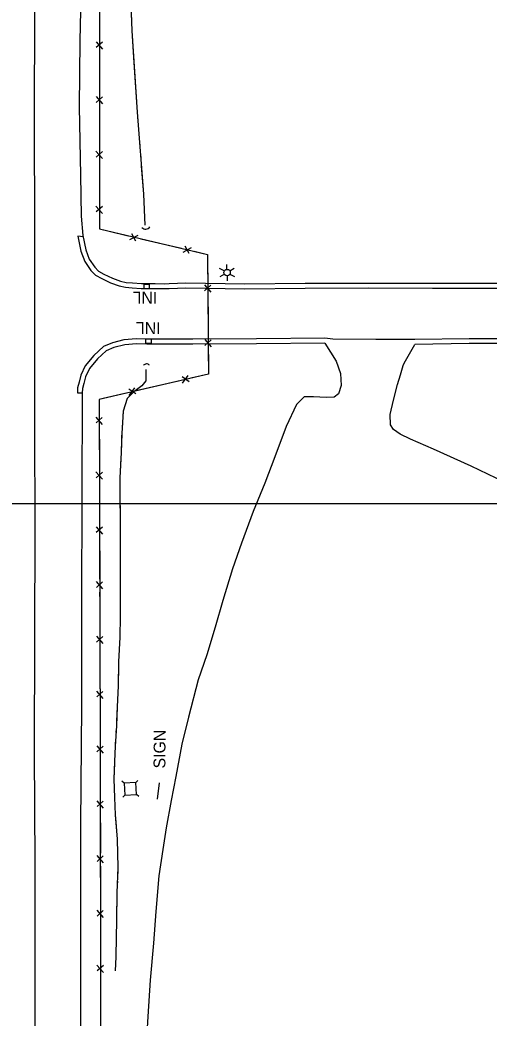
# Model space of a CAD drawing. Extents: x 353423 to 364002, y 127000 to 201942.
# Drawn here: x 360621 to 360859, y 160239 to 160745 of the extents above; entities that cross this region are included whole.
import ezdxf

# ---------------------------------------------------------------- set-up
doc = ezdxf.new("R2010")
doc.units = 0
for name, color, linetype in [('E_DTM_SlopeBottom', 7, 'Continuous'), ('E_LAND_BrushLine', 7, 'Continuous'), ('E_LAND_TreeLine', 7, 'Continuous'), ('E_MISCPROP', 7, 'Continuous'), ('E_SGN', 7, 'Continuous'), ('E_STRUCT_WingWall', 7, 'Continuous')]:
    doc.layers.add(name, color=color, linetype=linetype)

msp = doc.modelspace()

# ---------------------------------------------------------------- linework, layer by layer
at = {"layer": 'E_DTM_SlopeBottom'}
for p, q in [((360659.85, 160734.1), (360663.08, 160730.39)), ((360663.08, 160733.93), (360659.92, 160731.14)), ((360659.82, 160706.32), (360663.05, 160702.61)), ((360663.05, 160706.15), (360659.89, 160703.36)), ((360659.8, 160678.54), (360663.03, 160674.83)), ((360663.03, 160678.37), (360659.87, 160675.58)), ((360659.79, 160650.76), (360663.02, 160647.05)), ((360663.02, 160650.58), (360659.86, 160647.8)), ((360677.8, 160636.89), (360679.79, 160633.17)), ((360676.9, 160633.78), (360681.25, 160636.08)), ((360703.95, 160627.42), (360708.29, 160629.72)), ((360704.85, 160630.53), (360706.84, 160626.81)), ((360714.73, 160610.82), (360717.99, 160607.14)), ((360717.96, 160610.68), (360714.82, 160607.86)), ((360714.95, 160583.04), (360718.21, 160579.36)), ((360718.18, 160582.9), (360715.04, 160580.08)), ((360706.43, 160564.92), (360703.54, 160560.94)), ((360706.99, 160561.74), (360703.57, 160564.19)), ((360679.36, 160558.68), (360676.47, 160554.71)), ((360679.92, 160555.5), (360676.49, 160557.96)), ((360659.74, 160543.77), (360662.98, 160540.07)), ((360662.97, 160543.61), (360659.81, 160540.81)), ((360659.8, 160515.99), (360663.04, 160512.29)), ((360663.03, 160515.82), (360659.87, 160513.03)), ((360659.86, 160488.21), (360663.1, 160484.51)), ((360663.09, 160488.04), (360659.93, 160485.25)), ((360659.92, 160460.42), (360663.15, 160456.72)), ((360663.15, 160460.26), (360659.99, 160457.47)), ((360660, 160432.64), (360663.24, 160428.94)), ((360663.23, 160432.48), (360660.08, 160429.68)), ((360660.1, 160404.86), (360663.35, 160401.16)), ((360663.33, 160404.7), (360660.18, 160401.9)), ((360660.2, 160377.08), (360663.44, 160373.38)), ((360663.43, 160376.92), (360660.28, 160374.12)), ((360660.26, 160349.3), (360663.49, 160345.59)), ((360663.49, 160349.13), (360660.33, 160346.34)), ((360660.28, 160321.52), (360663.51, 160317.81)), ((360663.51, 160321.35), (360660.35, 160318.56)), ((360660.29, 160293.74), (360663.52, 160290.03)), ((360663.52, 160293.57), (360660.36, 160290.78)), ((360660.3, 160265.95), (360663.54, 160262.25)), ((360663.53, 160265.79), (360660.37, 160262.99))]:
    msp.add_line(p, q, dxfattribs=at)
for points in [[(360661.63, 160775.53), (360661.55, 160698.71), (360661.52, 160639.18), (360716.34, 160626.29), (360716.82, 160565.54), (360661.45, 160552.78), (360661.67, 160450.42), (360661.99, 160361.79), (360662.04, 160258.58), (360662.03, 160143.04), (360661.97, 160054.78)], [(360661.6, 160745.19), (360661.59, 160735.26)], [(360661.58, 160728.69), (360661.57, 160717.4)], [(360661.57, 160717.4), (360661.56, 160707.48)], [(360661.55, 160700.91), (360661.55, 160698.71), (360661.54, 160689.62)], [(360661.54, 160689.62), (360661.54, 160679.69)], [(360661.54, 160673.13), (360661.53, 160661.84)], [(360661.53, 160661.84), (360661.53, 160651.91)], [(360661.53, 160645.35), (360661.52, 160639.18), (360666.51, 160638.01)], [(360666.51, 160638.01), (360676.17, 160635.73)], [(360682.56, 160634.23), (360693.55, 160631.65)], [(360693.55, 160631.65), (360703.22, 160629.38)], [(360709.6, 160627.87), (360716.34, 160626.29), (360716.38, 160621.92)], [(360716.38, 160621.92), (360716.45, 160611.99)], [(360684.01, 160611.04), (360684, 160609.05), (360687, 160609.03), (360687.01, 160611.03), (360684.01, 160611.04)], [(360716.51, 160605.43), (360716.6, 160594.14)], [(360716.6, 160594.14), (360716.67, 160584.21)], [(360687.9, 160581.28), (360687.92, 160583.28), (360684.92, 160583.31), (360684.9, 160581.31), (360687.9, 160581.28)], [(360716.73, 160577.65), (360716.82, 160566.36)], [(360716.82, 160566.36), (360716.82, 160565.54), (360707.95, 160563.49)], [(360701.55, 160562.02), (360690.55, 160559.48)], [(360674.48, 160555.78), (360663.48, 160553.25)], [(360690.55, 160559.48), (360680.88, 160557.26)], [(360663.48, 160553.25), (360661.45, 160552.78), (360661.47, 160544.93)], [(360661.48, 160538.37), (360661.51, 160527.08)], [(360661.51, 160527.08), (360661.53, 160517.15)], [(360661.54, 160510.58), (360661.57, 160499.3)], [(360661.57, 160499.3), (360661.59, 160489.37)], [(360661.6, 160482.8), (360661.63, 160471.51)], [(360661.63, 160471.51), (360661.65, 160461.58)], [(360661.66, 160455.02), (360661.67, 160450.42), (360661.7, 160443.73)], [(360661.7, 160443.73), (360661.73, 160433.8)], [(360661.76, 160427.24), (360661.8, 160415.95)], [(360661.8, 160415.95), (360661.83, 160406.02)], [(360661.85, 160399.46), (360661.9, 160388.17)], [(360661.9, 160388.17), (360661.93, 160378.24)], [(360661.96, 160371.68), (360661.99, 160361.79), (360661.99, 160360.39)], [(360661.99, 160360.39), (360662, 160350.46)], [(360662, 160343.89), (360662.01, 160332.6)], [(360662.01, 160332.6), (360662.01, 160322.68)], [(360662.01, 160316.11), (360662.02, 160304.82)], [(360662.02, 160304.82), (360662.02, 160294.89)], [(360662.03, 160288.33), (360662.03, 160277.04)], [(360662.03, 160277.04), (360662.04, 160267.11)], [(360662.04, 160260.55), (360662.04, 160258.58), (360662.04, 160249.26)], [(360662.04, 160249.26), (360662.04, 160239.33)]]:
    msp.add_lwpolyline(points, dxfattribs=at)
for centre, radius, start, end in [((360684.98, 160641.52), 2.48, 220.8673, 327.1069), ((360685.39, 160568.85), 1.91, 38.606, 144.8456)]:
    msp.add_arc(centre, radius, start, end, dxfattribs=at)
at = {"layer": 'E_LAND_BrushLine'}
for p, q in [((360726.2, 160618.68), (360726.14, 160621.2)), ((360724.79, 160617.87), (360722.49, 160619.12)), ((360724.88, 160616.17), (360722.64, 160614.86)), ((360727.69, 160617.88), (360729.8, 160619.24)), ((360727.73, 160616.24), (360729.99, 160615)), ((360726.28, 160615.41), (360726.35, 160612.81)), ((360691.03, 160350.07), (360691.98, 160358.38))]:
    msp.add_line(p, q, dxfattribs=at)
msp.add_circle((360726.26, 160617.04), 1.64, dxfattribs=at)
at = {"layer": 'E_LAND_TreeLine'}
for p in [(358500, 160500), (359500, 160500)]:
    msp.add_line(p, (362500, 160500), dxfattribs=at)
at = {"layer": 'E_MISCPROP'}
for points in [[(360655.9, 160949.84), (360653.18, 160873.98), (360652.86, 160836.67), (360652.49, 160800.22), (360652.37, 160765.08), (360651.61, 160734.51), (360651.26, 160701), (360651.92, 160666.44), (360652.34, 160645.64), (360653.11, 160635.93)], [(360628.92, 160063.25), (360629.12, 160180.21), (360628.98, 160252.31), (360629.03, 160317.82), (360628.65, 160373.49), (360628.85, 160432.48), (360628.94, 160486.82), (360628.85, 160539.94), (360628.73, 160600.89), (360628.76, 160639.39), (360628.57, 160692.97), (360628.77, 160751.92), (360629.38, 160808.02), (360628.85, 160869.46), (360628.78, 160885.82), (360627.7, 160886.23), (360623.67, 160886.45), (360618.52, 160886.54)], [(360653.25, 160635.24), (360650.66, 160635.45), (360652.16, 160627.86), (360654.12, 160622.61), (360657.25, 160618.18), (360659.59, 160615.82), (360662.69, 160613.97), (360667.23, 160611.85), (360671.53, 160610.35), (360674.78, 160609.62), (360678.13, 160609.34), (360682.77, 160609.04), (360685.87, 160609.04), (360689.77, 160608.99), (360694.41, 160608.93), (360696.96, 160608.98), (360705.32, 160609.27), (360735.22, 160608.86), (360765.85, 160609.14), (360797.77, 160609.26), (360830.32, 160609.23), (360869.72, 160609.15)], [(360653.11, 160635.93), (360654.58, 160628.55), (360656.35, 160623.79), (360659.17, 160619.79), (360661.14, 160617.8), (360663.86, 160616.18), (360668.17, 160614.17), (360672.22, 160612.76), (360675.16, 160612.1), (360678.32, 160611.83), (360682.85, 160611.54), (360685.89, 160611.54), (360689.8, 160611.49), (360694.4, 160611.43), (360696.89, 160611.47), (360705.29, 160611.77), (360735.23, 160611.36), (360765.83, 160611.64), (360797.76, 160611.76), (360830.32, 160611.73), (360869.72, 160611.65)], [(360775.84, 160583.8), (360741.2, 160583.39), (360708.86, 160583.31), (360685.69, 160583.29), (360680.34, 160583.44), (360673.98, 160582.94), (360668.15, 160581.39), (360663.65, 160579.58), (360658.72, 160575.02), (360654.36, 160569.8), (360652.09, 160565.04), (360651.21, 160561.41), (360650.48, 160558.68), (360650.37, 160556.14), (360652.86, 160556.02)], [(360775.87, 160581.3), (360741.21, 160580.89), (360708.86, 160580.81), (360685.66, 160580.79), (360680.4, 160580.93), (360674.4, 160580.46), (360668.93, 160579.01), (360665.01, 160577.43), (360660.54, 160573.29), (360656.48, 160568.44), (360654.46, 160564.2), (360653.63, 160560.8), (360652.97, 160558.3), (360652.86, 160556.02)], [(360775.87, 160581.3), (360781.59, 160572.1), (360783.77, 160565.82), (360784.15, 160559.87), (360782.76, 160555.53), (360780.52, 160553.85), (360776.56, 160553.64), (360770.08, 160554.14), (360765.27, 160553.98), (360761.5, 160550.16), (360756.24, 160539.01), (360750.44, 160523.69), (360745.4, 160510.34), (360739.46, 160495.92), (360733.58, 160479.92), (360728.93, 160466.82), (360724.02, 160450.73), (360720.14, 160437.32), (360715.99, 160423.2), (360711.58, 160410.59), (360706.71, 160391.63), (360703.27, 160377.93), (360700.28, 160361.64), (360697.94, 160349.46), (360695.45, 160335.54), (360693.71, 160324.64), (360691.71, 160311.18), (360690.13, 160293.14), (360688.9, 160277.15), (360687.3, 160258.36), (360686.01, 160239.95), (360685.03, 160222.73)], [(360821.45, 160583.07), (360801.62, 160583.13), (360779.95, 160583.23), (360775.84, 160583.8)], [(360911.14, 160583.5), (360878.13, 160583.54), (360848.9, 160583.54), (360821.45, 160583.07)], [(360911.14, 160581), (360878.13, 160581.04), (360848.92, 160581.04), (360821.49, 160580.57)], [(360871.04, 160508.71), (360849.93, 160518.97), (360830.98, 160527.58), (360819.22, 160532.65), (360813.92, 160535.18), (360810.64, 160537.43), (360809.16, 160539.82), (360808.94, 160545.1), (360810.56, 160552.38), (360812.72, 160560.27), (360814.12, 160565.27), (360815.57, 160570.01), (360815.98, 160571.09), (360821.49, 160580.57)], [(360652.76, 160556.03), (360652.67, 160503.64), (360652.51, 160450.26), (360652.51, 160397.17), (360652, 160337.29), (360651.97, 160277.01), (360651.95, 160234.9), (360652.13, 160201.31), (360652.3, 160147.26)]]:
    msp.add_lwpolyline(points, dxfattribs=at)
at = {"layer": 'E_SGN'}
for p, q in [((360674.09, 160358.18), (360672.97, 160359.18)), ((360681.08, 160359.61), (360680.08, 160358.5)), ((360674.41, 160352.19), (360673.4, 160351.08)), ((360681.51, 160351.5), (360680.4, 160352.51))]:
    msp.add_line(p, q, dxfattribs=at)
msp.add_lwpolyline([(360680.4, 160352.51), (360680.08, 160358.5), (360674.09, 160358.18), (360674.41, 160352.19)], close=True, dxfattribs=at)
at = {"layer": 'E_STRUCT_WingWall'}
for points in [[(360684.74, 160641.08), (360684.04, 160656.81), (360680.81, 160698.33), (360678.2, 160739.59), (360676.66, 160779.77), (360674.65, 160821.23), (360673.21, 160862.76), (360673.22, 160903.66), (360672.21, 160942.08), (360672.83, 160978.22), (360672.96, 161017.4), (360674.92, 161049.05), (360677.16, 161073.89), (360682.87, 161101.25), (360690.37, 161124.79), (360700.03, 161147.99), (360709.9, 161164.95), (360720.41, 161178.53), (360728.98, 161186.78), (360736.38, 161191.85), (360740.58, 161193.8), (360745.19, 161196.35)], [(360679.22, 160723.51), (360678.2, 160739.59), (360677.67, 160753.44)], [(360681.18, 160693.6), (360680.81, 160698.33), (360679.22, 160723.51)], [(360681.66, 160687.41), (360681.5, 160689.48)], [(360682.14, 160681.23), (360681.98, 160683.29)], [(360682.62, 160675.05), (360682.46, 160677.11)], [(360684.74, 160641.08), (360684.04, 160656.81), (360682.94, 160670.92)], [(360685.03, 160567.95), (360685.12, 160562.25), (360683, 160559.56), (360678.93, 160556.59), (360675.69, 160553.18), (360673.65, 160546.87), (360672.83, 160535.53), (360672.56, 160525.91), (360671.91, 160512.98), (360671.86, 160503.26), (360672.14, 160491.8), (360672.12, 160477.05), (360672.13, 160466.27), (360672.13, 160453.59), (360672.14, 160442.64), (360671.88, 160432.22), (360671.25, 160419.73), (360670.97, 160407.57), (360670.56, 160396.92), (360670.13, 160387.2), (360669.51, 160376.98), (360669.15, 160369.15), (360668.9, 160360.16), (360669.26, 160350.86), (360669.53, 160342.2), (360670.49, 160329.83), (360670.95, 160315.41), (360670.42, 160302.6), (360670.14, 160288.35), (360669.99, 160280.18), (360669.9, 160270.13), (360669.52, 160263.05)], [(360685.03, 160567.95), (360685.12, 160562.25), (360683, 160559.56), (360678.93, 160556.59), (360675.69, 160553.18), (360673.65, 160546.87), (360673.47, 160544.33)], [(360673.19, 160540.47), (360673.05, 160538.54)], [(360672.8, 160534.68), (360672.75, 160532.75)], [(360672.64, 160528.89), (360672.59, 160526.96)], [(360672.41, 160523.09), (360671.91, 160512.98), (360671.86, 160503.26), (360672.06, 160495.05)], [(360672.06, 160495.05), (360672.14, 160491.8), (360672.12, 160477.05), (360672.13, 160467)], [(360672.13, 160463.13), (360672.13, 160461.2)], [(360672.13, 160457.33), (360672.13, 160455.39)], [(360672.13, 160451.52), (360672.14, 160449.59)], [(360672.14, 160445.72), (360672.14, 160442.64), (360671.88, 160432.22), (360671.25, 160419.73), (360671.2, 160417.69)], [(360671.2, 160417.69), (360670.97, 160407.57), (360670.56, 160396.92), (360670.24, 160389.66)], [(360670.04, 160385.8), (360669.93, 160383.86)], [(360669.7, 160380), (360669.58, 160378.07)], [(360669.38, 160374.21), (360669.29, 160372.28)], [(360669.13, 160368.41), (360668.9, 160360.16), (360669.26, 160350.86), (360669.53, 160342.2), (360669.67, 160340.38)], [(360669.67, 160340.38), (360670.49, 160329.83), (360670.95, 160315.41), (360670.82, 160312.37)], [(360670.66, 160308.5), (360670.59, 160306.57)], [(360670.43, 160302.7), (360670.42, 160302.6), (360670.39, 160300.77)], [(360670.31, 160296.9), (360670.27, 160294.96)], [(360670.2, 160291.09), (360670.14, 160288.35), (360669.99, 160280.18), (360669.9, 160270.13), (360669.52, 160263.05)]]:
    msp.add_lwpolyline(points, dxfattribs=at)

# ---------------------------------------------------------------- texts
at = {"layer": 'E_DTM_SlopeBottom'}
for rotation, p in [(179.6502, (360690.87, 160607.28)), (179.4715, (360692.55, 160591.85))]:
    msp.add_text('INL', height=6, rotation=rotation, dxfattribs=at).set_placement(p)
at = {"layer": 'E_LAND_BrushLine'}
msp.add_text('SIGN', height=6, rotation=89.6481, dxfattribs=at).set_placement((360694.96, 160365.64))

doc.saveas('drawing.dxf')
